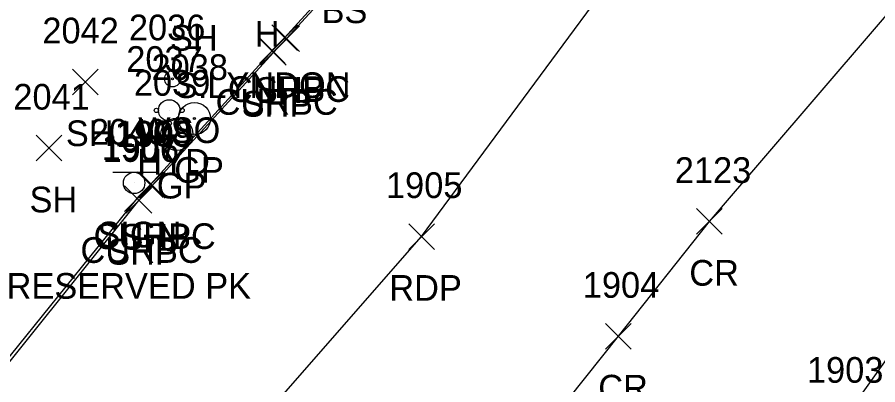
# Model space of a CAD drawing. Extents: x 1462668 to 1465147, y 550359 to 557351.
# Drawn here: x 1464725.3 to 1464792.3, y 552746.4 to 552775 of the extents above; entities that cross this region are included whole.
import ezdxf

# ---------------------------------------------------------------- set-up
doc = ezdxf.new("R2010")
doc.units = 0
for name, color, linetype in [('L_A', 7, 'Continuous'), ('L_C', 7, 'Continuous'), ('L_I', 7, 'Continuous'), ('L_TIC', 7, 'Continuous'), ('P_A', 7, 'Continuous'), ('P_I', 7, 'Continuous'), ('P_TIC', 7, 'Continuous'), ('PET', 7, 'Continuous'), ('PRC', 7, 'Continuous'), ('PSP', 7, 'Continuous'), ('R_A', 7, 'Continuous'), ('R_I', 7, 'Continuous'), ('R_TIC', 7, 'Continuous'), ('RC', 7, 'Continuous'), ('RGP', 7, 'Continuous'), ('S_A', 7, 'Continuous'), ('S_C', 7, 'Continuous'), ('S_I', 7, 'Continuous'), ('SSGN', 7, 'Continuous'), ('U_A', 7, 'Continuous'), ('U_I', 7, 'Continuous'), ('UWFH', 7, 'Continuous'), ('UWV', 7, 'Continuous')]:
    doc.layers.add(name, color=color, linetype=linetype)

msp = doc.modelspace()

# ---------------------------------------------------------------- linework, layer by layer
at = {"layer": 'L_TIC'}
for points in [[(1464729.608, 552768.976), (1464731.608, 552770.976)], [(1464731.608, 552768.976), (1464729.608, 552770.976)], [(1464726.781, 552763.817), (1464728.781, 552765.817)], [(1464728.781, 552763.817), (1464726.781, 552765.817)]]:
    msp.add_lwpolyline(points, dxfattribs=at)
at = {"layer": 'P_TIC'}
for points in [[(1464745.275, 552772.345), (1464747.275, 552774.345)], [(1464747.275, 552772.345), (1464745.275, 552774.345)], [(1464744.244, 552771.268), (1464746.244, 552773.268)], [(1464746.244, 552771.268), (1464744.244, 552773.268)], [(1464734.815, 552760.915), (1464736.815, 552762.915)], [(1464736.815, 552760.915), (1464734.815, 552762.915)], [(1464733.78, 552759.749), (1464735.78, 552761.749)], [(1464735.78, 552759.749), (1464733.78, 552761.749)], [(1464778.182, 552758.107), (1464780.182, 552760.107)], [(1464780.182, 552758.107), (1464778.182, 552760.107)], [(1464755.781, 552756.934), (1464757.781, 552758.934)], [(1464757.781, 552756.934), (1464755.781, 552758.934)], [(1464771.099, 552749.166), (1464773.099, 552751.166)], [(1464773.099, 552749.166), (1464771.099, 552751.166)]]:
    msp.add_lwpolyline(points, dxfattribs=at)
at = {"layer": 'PET'}
for points in [[(1464690.947, 552665.59), (1464705.966, 552689.946), (1464730.955, 552728.42), (1464756.781, 552757.934), (1464781.557, 552791.493), (1464804.102, 552812.882), (1464834.316, 552847.222), (1464855.038, 552863.895), (1464867.103, 552873.049), (1464879.297, 552886.587)], [(1464703.972, 552639.46), (1464728.768, 552667.058), (1464755.897, 552707.968), (1464789.544, 552743.549), (1464807.596, 552768.88), (1464825.197, 552787.709), (1464842.925, 552809.981), (1464865.689, 552832.752), (1464880.577, 552846.679), (1464904.1, 552869.155)]]:
    msp.add_lwpolyline(points, dxfattribs=at)
at = {"layer": 'PRC'}
msp.add_lwpolyline([(1464698.348, 552651.154), (1464716.319, 552677.602), (1464744.518, 552715.543), (1464772.099, 552750.166), (1464779.182, 552759.107), (1464796.248, 552779.041), (1464814.91, 552799.797), (1464849.704, 552834.84), (1464867.527, 552848.824), (1464892.143, 552871.144)], dxfattribs=at)
at = {"layer": 'PSP'}
msp.add_lwpolyline([(1464713.42, 552621.664), (1464703.882, 552639.321), (1464698.154, 552650.89), (1464690.708, 552665.219), (1464681.101, 552683.158), (1464703.999, 552722.049), (1464716.476, 552737.914), (1464734.78, 552760.749), (1464735.815, 552761.915), (1464745.244, 552772.268), (1464746.275, 552773.345), (1464761.553, 552790.01), (1464762.974, 552792.101), (1464763.764, 552794.246), (1464784.888, 552812.77), (1464795.307, 552821.347), (1464823.73, 552847.994), (1464827.491, 552852.408)], dxfattribs=at)
at = {"layer": 'R_TIC'}
for points in [[(1464745.115, 552772.418), (1464747.115, 552774.418)], [(1464747.115, 552772.418), (1464745.115, 552774.418)], [(1464744.167, 552771.414), (1464746.167, 552773.414)], [(1464746.167, 552771.414), (1464744.167, 552773.414)], [(1464734.67, 552760.965), (1464736.67, 552762.965)], [(1464736.67, 552760.965), (1464734.67, 552762.965)], [(1464733.65, 552759.884), (1464735.65, 552761.884)], [(1464735.65, 552759.884), (1464733.65, 552761.884)]]:
    msp.add_lwpolyline(points, dxfattribs=at)
at = {"layer": 'RC'}
msp.add_lwpolyline([(1464681.027, 552683.437), (1464703.888, 552722.216), (1464716.213, 552738.058), (1464734.65, 552760.884), (1464735.67, 552761.965), (1464745.167, 552772.414), (1464746.115, 552773.418), (1464761.316, 552790.158), (1464762.705, 552792.216), (1464763.558, 552794.277), (1464763.469, 552797.082), (1464762.503, 552800.027), (1464761.265, 552802.911), (1464759.396, 552805.483), (1464759.23, 552805.341)], dxfattribs=at)
at = {"layer": 'RGP'}
for p, q in [((1464739.101, 552767.121), (1464739.101, 552767.121)), ((1464737.737, 552765.897), (1464737.737, 552765.897))]:
    msp.add_line(p, q, dxfattribs=at)
for centre, radius in [((1464739.101, 552767.121), 1.25), ((1464737.737, 552765.897), 1.25), ((1464739.101, 552767.121), 0.0833), ((1464737.737, 552765.897), 0.0833)]:
    msp.add_circle(centre, radius, dxfattribs=at)
at = {"layer": 'SSGN'}
for p, q in [((1464732.763, 552762.944), (1464736.096, 552762.944)), ((1464734.41, 552762.111), (1464734.41, 552762.111))]:
    msp.add_line(p, q, dxfattribs=at)
msp.add_circle((1464734.41, 552762.111), 0.833, dxfattribs=at)
at = {"layer": 'UWFH'}
msp.add_line((1464737.138, 552767.757), (1464737.138, 552767.757), dxfattribs=at)
for centre, radius in [((1464737.138, 552767.757), 0.833), ((1464736.138, 552767.757), 0.167), ((1464738.138, 552767.757), 0.167), ((1464737.138, 552766.757), 0.167)]:
    msp.add_circle(centre, radius, dxfattribs=at)
at = {"layer": 'UWV'}
for radius in [0.625, 0.0833]:
    msp.add_circle((1464737.398, 552770.214), radius, dxfattribs=at)

# ---------------------------------------------------------------- texts
at = {"layer": 'L_A'}
for s, p in [('BS', (1464748.992, 552774.551)), ('H', (1464743.792, 552772.721)), ('SH', (1464737.193, 552772.407)), ('SH', (1464729.096, 552764.976)), ('SH', (1464726.269, 552759.817))]:
    msp.add_text(s, height=2, dxfattribs=at).set_placement(p)
at = {"layer": 'L_C'}
msp.add_text('S.LYNDON', height=2, dxfattribs=at).set_placement((1464737.579, 552768.721))
at = {"layer": 'L_I'}
for s, p in [('2042', (1464727.269, 552772.976)), ('2041', (1464725.009, 552767.817))]:
    msp.add_text(s, height=2, dxfattribs=at).set_placement(p)
at = {"layer": 'P_A'}
for s, p in [('SHP', (1464743.81, 552768.345)), ('SHP', (1464742.779, 552767.268)), ('SHP', (1464733.351, 552756.915)), ('SHP', (1464732.315, 552755.749)), ('CR', (1464777.615, 552754.107)), ('RDP', (1464754.269, 552752.934)), ('CR', (1464770.532, 552745.166))]:
    msp.add_text(s, height=2, dxfattribs=at).set_placement(p)
at = {"layer": 'P_I'}
for s, p in [('1909', (1464733.036, 552764.915)), ('1906', (1464731.953, 552763.749)), ('2123', (1464776.489, 552762.107)), ('1905', (1464754.009, 552760.934)), ('1904', (1464769.327, 552753.166)), ('1903', (1464786.773, 552746.549))]:
    msp.add_text(s, height=2, dxfattribs=at).set_placement(p)
at = {"layer": 'R_A'}
for s, p in [('CURBC', (1464741.698, 552768.418)), ('CURBC', (1464740.75, 552767.414)), ('GP', (1464737.534, 552762.121)), ('GP', (1464736.171, 552760.897)), ('CURBC', (1464731.253, 552756.965)), ('CURBC', (1464730.233, 552755.884))]:
    msp.add_text(s, height=2, dxfattribs=at).set_placement(p)
at = {"layer": 'R_I'}
for s, p in [('2038', (1464735.762, 552770.121)), ('2039', (1464734.391, 552768.897)), ('1908', (1464732.899, 552764.965)), ('1907', (1464731.878, 552763.884))]:
    msp.add_text(s, height=2, dxfattribs=at).set_placement(p)
at = {"layer": 'S_A'}
msp.add_text('SIGN', height=2, dxfattribs=at).set_placement((1464731.548, 552757.091))
at = {"layer": 'S_C'}
msp.add_text('RESERVED PK', height=2, dxfattribs=at).set_placement((1464724.485, 552753.091))
at = {"layer": 'S_I'}
msp.add_text('2040', height=2, dxfattribs=at).set_placement((1464730.965, 552765.091))
at = {"layer": 'U_A'}
for s, p in [('WSO', (1464734.728, 552765.214)), ('HYD', (1464734.657, 552762.757))]:
    msp.add_text(s, height=2, dxfattribs=at).set_placement(p)
at = {"layer": 'U_I'}
for s, p in [('2036', (1464734.004, 552773.214)), ('2037', (1464733.799, 552770.757))]:
    msp.add_text(s, height=2, dxfattribs=at).set_placement(p)

doc.saveas('drawing.dxf')
